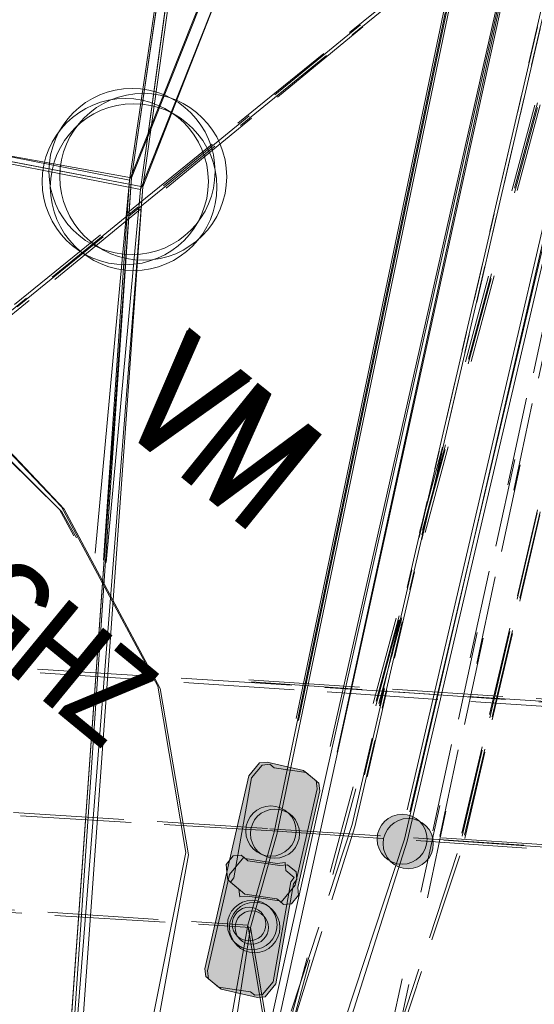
# Model space of a CAD drawing. Header units: metres. Extents: x -740 to 758, y -633 to 854.
# Tile 460 of 656: x -36.84 to -34.91, y -262.3 to -258.6. Entities that reach past the tile are written whole.
import ezdxf

# ---------------------------------------------------------------- set-up
doc = ezdxf.new("R2010")
doc.units = ezdxf.units.M
doc.header["$MEASUREMENT"] = 0
for name, pattern in [('333_125', [0.4576, 0.3328, -0.1248]), ('333_333', [0.6656, 0.3328, -0.3328]), ('416_125', [0.5408, 0.416, -0.1248])]:
    doc.linetypes.add(name, pattern=pattern)
for name, color, linetype in [('Grundkarte.LOVION', 7, 'Continuous'), ('Strom.LOVION', 7, 'Continuous'), ('StromBemass.LOVION', 7, 'Continuous'), ('Telko.LOVION', 7, 'Continuous')]:
    doc.layers.add(name, color=color, linetype=linetype)
doc.styles.add('ERSTELLTER_STIL_1', font='arial.ttf')

msp = doc.modelspace()

# ---------------------------------------------------------------- hatches: boundary and pattern name
at = {"layer": 'Strom.LOVION', "linetype": 'Continuous', "lineweight": 13}
for points in [[(-35.8066, -261.8513), (-35.7238, -261.4885), (-35.7267, -261.4592), (-35.7749, -261.4196), (-35.9109, -261.3886), (-35.9402, -261.3914), (-35.9798, -261.4396), (-36.0626, -261.8024), (-36.0597, -261.8317), (-35.9954, -261.8845), (-35.8755, -261.9023), (-35.8594, -261.9155)], [(-35.7967, -261.8594), (-35.7139, -261.4966), (-35.7168, -261.4674), (-35.765, -261.4277), (-35.885, -261.4099), (-35.901, -261.3967), (-35.9303, -261.3996), (-35.9699, -261.4478), (-36.0366, -261.8237), (-36.0498, -261.8398), (-36.0177, -261.8662), (-36.0148, -261.8955), (-35.9855, -261.8926), (-35.8656, -261.9105), (-35.8495, -261.9237), (-35.8202, -261.9208), (-35.7938, -261.8887)], [(-36.0626, -261.8024), (-36.1453, -262.1652), (-36.1425, -262.1944), (-36.0942, -262.2341), (-35.9743, -262.2519), (-35.9582, -262.2651), (-35.9289, -262.2622), (-35.8893, -262.214), (-35.8226, -261.8381), (-35.8094, -261.822), (-35.8416, -261.7956), (-35.8444, -261.7663), (-35.8737, -261.7692), (-35.9937, -261.7513), (-36.0097, -261.7381), (-36.039, -261.741), (-36.0654, -261.7731)], [(-36.0527, -261.8105), (-36.1354, -262.1733), (-36.1326, -262.2026), (-36.0844, -262.2422), (-35.9483, -262.2732), (-35.919, -262.2704), (-35.8794, -262.2222), (-35.8127, -261.8462), (-35.7995, -261.8301), (-35.8024, -261.8008), (-35.8345, -261.7744), (-35.8638, -261.7773), (-35.9838, -261.7595), (-35.9998, -261.7463)]]:
    msp.add_hatch(color=7, dxfattribs=at).paths.add_polyline_path(points)
at = {"layer": 'StromBemass.LOVION', "linetype": 'Continuous', "lineweight": 13}
for points in [[(-35.8245, -261.7077), (-35.8176, -261.6981), (-35.8119, -261.6877), (-35.8076, -261.6766), (-35.8046, -261.6651), (-35.8032, -261.6533), (-35.8032, -261.6414), (-35.8048, -261.6297), (-35.8077, -261.6182), (-35.8121, -261.6072), (-35.8179, -261.5968), (-35.8249, -261.5872), (-35.8331, -261.5786), (-35.8422, -261.571), (-35.8523, -261.5647), (-35.863, -261.5597), (-35.8743, -261.556), (-35.886, -261.5539), (-35.8979, -261.5531), (-35.9097, -261.5539), (-35.9214, -261.5562), (-35.9326, -261.5599), (-35.9434, -261.565), (-35.9534, -261.5714), (-35.9625, -261.579), (-35.9706, -261.5877), (-35.9775, -261.5973), (-35.9832, -261.6077), (-35.9875, -261.6188), (-35.9905, -261.6303), (-35.9919, -261.642), (-35.9919, -261.6539), (-35.9904, -261.6657), (-35.9874, -261.6772), (-35.983, -261.6882), (-35.9772, -261.6986), (-35.9702, -261.7082), (-35.962, -261.7168), (-35.9529, -261.7243), (-35.9428, -261.7307), (-35.9321, -261.7357), (-35.9208, -261.7393), (-35.9091, -261.7415), (-35.8972, -261.7422), (-35.8854, -261.7414), (-35.8737, -261.7392), (-35.8625, -261.7355), (-35.8517, -261.7304), (-35.8417, -261.724), (-35.8326, -261.7164)], [(-35.8245, -261.7077), (-35.8176, -261.6981), (-35.8119, -261.6877), (-35.8076, -261.6766), (-35.8046, -261.6651), (-35.8032, -261.6533), (-35.8032, -261.6414), (-35.8048, -261.6297), (-35.8077, -261.6182), (-35.8121, -261.6072), (-35.8179, -261.5968), (-35.8249, -261.5872), (-35.8331, -261.5786), (-35.8422, -261.571), (-35.8523, -261.5647), (-35.863, -261.5597), (-35.8743, -261.556), (-35.886, -261.5539), (-35.8979, -261.5531), (-35.9097, -261.5539), (-35.9214, -261.5562), (-35.9326, -261.5599), (-35.9434, -261.565), (-35.9534, -261.5714), (-35.9625, -261.579), (-35.9706, -261.5877), (-35.9775, -261.5973), (-35.9832, -261.6077), (-35.9875, -261.6188), (-35.9905, -261.6303), (-35.9919, -261.642), (-35.9919, -261.6539), (-35.9904, -261.6657), (-35.9874, -261.6772), (-35.983, -261.6882), (-35.9772, -261.6986), (-35.9702, -261.7082), (-35.962, -261.7168), (-35.9529, -261.7243), (-35.9428, -261.7307), (-35.9321, -261.7357), (-35.9208, -261.7393), (-35.9091, -261.7415), (-35.8972, -261.7422), (-35.8854, -261.7414), (-35.8737, -261.7392), (-35.8625, -261.7355), (-35.8517, -261.7304), (-35.8417, -261.724), (-35.8326, -261.7164)], [(-35.8107, -261.7163), (-35.8039, -261.7068), (-35.7983, -261.6967), (-35.7941, -261.6859), (-35.7913, -261.6746), (-35.7898, -261.6631), (-35.7899, -261.6515), (-35.7914, -261.64), (-35.7943, -261.6287), (-35.7986, -261.618), (-35.8042, -261.6078), (-35.8111, -261.5984), (-35.819, -261.59), (-35.828, -261.5826), (-35.8378, -261.5765), (-35.8483, -261.5716), (-35.8594, -261.568), (-35.8708, -261.5659), (-35.8824, -261.5652), (-35.894, -261.5659), (-35.9053, -261.5681), (-35.9164, -261.5718), (-35.9269, -261.5767), (-35.9366, -261.583), (-35.9456, -261.5904), (-35.9535, -261.5989), (-35.9603, -261.6083), (-35.9658, -261.6185), (-35.9701, -261.6293), (-35.9729, -261.6406), (-35.9743, -261.6521), (-35.9743, -261.6637), (-35.9728, -261.6752), (-35.9699, -261.6864), (-35.9656, -261.6972), (-35.9599, -261.7073), (-35.9531, -261.7167), (-35.9451, -261.7251), (-35.9362, -261.7325), (-35.9263, -261.7387), (-35.9158, -261.7436), (-35.9048, -261.7472), (-35.8934, -261.7493), (-35.8818, -261.75), (-35.8702, -261.7492), (-35.8588, -261.747), (-35.8478, -261.7434), (-35.8373, -261.7384), (-35.8275, -261.7322), (-35.8186, -261.7247)], [(-35.8107, -261.7163), (-35.8039, -261.7068), (-35.7983, -261.6967), (-35.7941, -261.6859), (-35.7913, -261.6746), (-35.7898, -261.6631), (-35.7899, -261.6515), (-35.7914, -261.64), (-35.7943, -261.6287), (-35.7986, -261.618), (-35.8042, -261.6078), (-35.8111, -261.5984), (-35.819, -261.59), (-35.828, -261.5826), (-35.8378, -261.5765), (-35.8483, -261.5716), (-35.8594, -261.568), (-35.8708, -261.5659), (-35.8824, -261.5652), (-35.894, -261.5659), (-35.9053, -261.5681), (-35.9164, -261.5718), (-35.9269, -261.5767), (-35.9366, -261.583), (-35.9456, -261.5904), (-35.9535, -261.5989), (-35.9603, -261.6083), (-35.9658, -261.6185), (-35.9701, -261.6293), (-35.9729, -261.6406), (-35.9743, -261.6521), (-35.9743, -261.6637), (-35.9728, -261.6752), (-35.9699, -261.6864), (-35.9656, -261.6972), (-35.9599, -261.7073), (-35.9531, -261.7167), (-35.9451, -261.7251), (-35.9362, -261.7325), (-35.9263, -261.7387), (-35.9158, -261.7436), (-35.9048, -261.7472), (-35.8934, -261.7493), (-35.8818, -261.75), (-35.8702, -261.7492), (-35.8588, -261.747), (-35.8478, -261.7434), (-35.8373, -261.7384), (-35.8275, -261.7322), (-35.8186, -261.7247)], [(-35.3318, -261.7382), (-35.3249, -261.7286), (-35.3192, -261.7182), (-35.3149, -261.7073), (-35.312, -261.6958), (-35.3106, -261.6841), (-35.3106, -261.6723), (-35.3121, -261.6606), (-35.3151, -261.6492), (-35.3195, -261.6383), (-35.3252, -261.628), (-35.3322, -261.6184), (-35.3403, -261.6099), (-35.3494, -261.6024), (-35.3594, -261.5961), (-35.37, -261.5911), (-35.3813, -261.5875), (-35.3929, -261.5853), (-35.4046, -261.5846), (-35.4164, -261.5854), (-35.428, -261.5877), (-35.4392, -261.5913), (-35.4498, -261.5964), (-35.4598, -261.6027), (-35.4688, -261.6103), (-35.4769, -261.6189), (-35.4838, -261.6285), (-35.4894, -261.6388), (-35.4937, -261.6498), (-35.4966, -261.6612), (-35.4981, -261.6729), (-35.498, -261.6847), (-35.4965, -261.6964), (-35.4935, -261.7078), (-35.4892, -261.7188), (-35.4835, -261.7291), (-35.4765, -261.7386), (-35.4684, -261.7472), (-35.4593, -261.7547), (-35.4493, -261.761), (-35.4386, -261.766), (-35.4274, -261.7696), (-35.4158, -261.7717), (-35.404, -261.7724), (-35.3923, -261.7717), (-35.3807, -261.7694), (-35.3695, -261.7657), (-35.3588, -261.7607), (-35.3489, -261.7543), (-35.3398, -261.7468)], [(-35.3318, -261.7382), (-35.3249, -261.7286), (-35.3192, -261.7182), (-35.3149, -261.7073), (-35.312, -261.6958), (-35.3106, -261.6841), (-35.3106, -261.6723), (-35.3121, -261.6606), (-35.3151, -261.6492), (-35.3195, -261.6383), (-35.3252, -261.628), (-35.3322, -261.6184), (-35.3403, -261.6099), (-35.3494, -261.6024), (-35.3594, -261.5961), (-35.37, -261.5911), (-35.3813, -261.5875), (-35.3929, -261.5853), (-35.4046, -261.5846), (-35.4164, -261.5854), (-35.428, -261.5877), (-35.4392, -261.5913), (-35.4498, -261.5964), (-35.4598, -261.6027), (-35.4688, -261.6103), (-35.4769, -261.6189), (-35.4838, -261.6285), (-35.4894, -261.6388), (-35.4937, -261.6498), (-35.4966, -261.6612), (-35.4981, -261.6729), (-35.498, -261.6847), (-35.4965, -261.6964), (-35.4935, -261.7078), (-35.4892, -261.7188), (-35.4835, -261.7291), (-35.4765, -261.7386), (-35.4684, -261.7472), (-35.4593, -261.7547), (-35.4493, -261.761), (-35.4386, -261.766), (-35.4274, -261.7696), (-35.4158, -261.7717), (-35.404, -261.7724), (-35.3923, -261.7717), (-35.3807, -261.7694), (-35.3695, -261.7657), (-35.3588, -261.7607), (-35.3489, -261.7543), (-35.3398, -261.7468)], [(-35.3084, -261.755), (-35.3014, -261.7454), (-35.2957, -261.7349), (-35.2914, -261.7239), (-35.2885, -261.7124), (-35.287, -261.7006), (-35.2871, -261.6887), (-35.2886, -261.677), (-35.2916, -261.6655), (-35.296, -261.6544), (-35.3017, -261.6441), (-35.3087, -261.6345), (-35.3169, -261.6259), (-35.3261, -261.6183), (-35.3361, -261.612), (-35.3469, -261.607), (-35.3582, -261.6033), (-35.3698, -261.6011), (-35.3817, -261.6004), (-35.3935, -261.6012), (-35.4052, -261.6035), (-35.4165, -261.6072), (-35.4272, -261.6123), (-35.4372, -261.6187), (-35.4463, -261.6263), (-35.4544, -261.635), (-35.4614, -261.6446), (-35.467, -261.655), (-35.4714, -261.666), (-35.4743, -261.6776), (-35.4757, -261.6893), (-35.4757, -261.7012), (-35.4742, -261.713), (-35.4712, -261.7245), (-35.4668, -261.7355), (-35.461, -261.7459), (-35.454, -261.7555), (-35.4459, -261.7641), (-35.4367, -261.7716), (-35.4267, -261.778), (-35.4159, -261.783), (-35.4046, -261.7866), (-35.3929, -261.7888), (-35.3811, -261.7895), (-35.3692, -261.7887), (-35.3576, -261.7865), (-35.3463, -261.7828), (-35.3356, -261.7777), (-35.3256, -261.7713), (-35.3165, -261.7637)], [(-35.3084, -261.755), (-35.3014, -261.7454), (-35.2957, -261.7349), (-35.2914, -261.7239), (-35.2885, -261.7124), (-35.287, -261.7006), (-35.2871, -261.6887), (-35.2886, -261.677), (-35.2916, -261.6655), (-35.296, -261.6544), (-35.3017, -261.6441), (-35.3087, -261.6345), (-35.3169, -261.6259), (-35.3261, -261.6183), (-35.3361, -261.612), (-35.3469, -261.607), (-35.3582, -261.6033), (-35.3698, -261.6011), (-35.3817, -261.6004), (-35.3935, -261.6012), (-35.4052, -261.6035), (-35.4165, -261.6072), (-35.4272, -261.6123), (-35.4372, -261.6187), (-35.4463, -261.6263), (-35.4544, -261.635), (-35.4614, -261.6446), (-35.467, -261.655), (-35.4714, -261.666), (-35.4743, -261.6776), (-35.4757, -261.6893), (-35.4757, -261.7012), (-35.4742, -261.713), (-35.4712, -261.7245), (-35.4668, -261.7355), (-35.461, -261.7459), (-35.454, -261.7555), (-35.4459, -261.7641), (-35.4367, -261.7716), (-35.4267, -261.778), (-35.4159, -261.783), (-35.4046, -261.7866), (-35.3929, -261.7888), (-35.3811, -261.7895), (-35.3692, -261.7887), (-35.3576, -261.7865), (-35.3463, -261.7828), (-35.3356, -261.7777), (-35.3256, -261.7713), (-35.3165, -261.7637)], [(-35.8956, -262.0601), (-35.8887, -262.0506), (-35.8831, -262.0403), (-35.8788, -262.0294), (-35.876, -262.018), (-35.8745, -262.0064), (-35.8746, -261.9947), (-35.8761, -261.9831), (-35.879, -261.9717), (-35.8834, -261.9609), (-35.8891, -261.9506), (-35.896, -261.9412), (-35.904, -261.9327), (-35.9131, -261.9252), (-35.923, -261.919), (-35.9336, -261.914), (-35.9447, -261.9104), (-35.9562, -261.9083), (-35.9679, -261.9076), (-35.9796, -261.9084), (-35.9911, -261.9106), (-36.0022, -261.9142), (-36.0128, -261.9193), (-36.0227, -261.9256), (-36.0317, -261.9331), (-36.0397, -261.9416), (-36.0465, -261.9511), (-36.0521, -261.9614), (-36.0564, -261.9723), (-36.0593, -261.9837), (-36.0607, -261.9953), (-36.0607, -262.007), (-36.0592, -262.0186), (-36.0562, -262.03), (-36.0519, -262.0408), (-36.0462, -262.0511), (-36.0393, -262.0605), (-36.0313, -262.069), (-36.0222, -262.0765), (-36.0123, -262.0827), (-36.0017, -262.0877), (-35.9905, -262.0913), (-35.979, -262.0934), (-35.9673, -262.0941), (-35.9556, -262.0933), (-35.9442, -262.0911), (-35.933, -262.0875), (-35.9224, -262.0824), (-35.9126, -262.0761), (-35.9036, -262.0686)], [(-35.8853, -262.0704), (-35.8783, -262.0607), (-35.8726, -262.0503), (-35.8683, -262.0392), (-35.8654, -262.0277), (-35.8639, -262.0159), (-35.864, -262.004), (-35.8655, -261.9922), (-35.8685, -261.9807), (-35.8729, -261.9696), (-35.8787, -261.9592), (-35.8857, -261.9496), (-35.8939, -261.941), (-35.903, -261.9334), (-35.9131, -261.9271), (-35.9239, -261.9221), (-35.9352, -261.9184), (-35.9469, -261.9162), (-35.9588, -261.9155), (-35.9706, -261.9163), (-35.9823, -261.9186), (-35.9936, -261.9223), (-36.0044, -261.9274), (-36.0144, -261.9338), (-36.0235, -261.9414), (-36.0316, -261.9501), (-36.0386, -261.9597), (-36.0443, -261.9702), (-36.0486, -261.9812), (-36.0515, -261.9928), (-36.053, -262.0046), (-36.053, -262.0165), (-36.0514, -262.0283), (-36.0484, -262.0398), (-36.044, -262.0508), (-36.0383, -262.0612), (-36.0312, -262.0708), (-36.0231, -262.0795), (-36.0139, -262.087), (-36.0038, -262.0934), (-35.993, -262.0984), (-35.9817, -262.102), (-35.97, -262.1042), (-35.9582, -262.1049), (-35.9463, -262.1041), (-35.9346, -262.1019), (-35.9233, -262.0982), (-35.9126, -262.0931), (-35.9026, -262.0867), (-35.8934, -262.0791)], [(-35.9304, -262.0378), (-35.9258, -262.0313), (-35.922, -262.0243), (-35.9191, -262.0169), (-35.9171, -262.0092), (-35.9161, -262.0013), (-35.9161, -261.9933), (-35.9172, -261.9854), (-35.9192, -261.9777), (-35.9221, -261.9703), (-35.926, -261.9633), (-35.9307, -261.9569), (-35.9362, -261.9511), (-35.9423, -261.946), (-35.9491, -261.9418), (-35.9563, -261.9384), (-35.9639, -261.936), (-35.9717, -261.9345), (-35.9797, -261.934), (-35.9876, -261.9346), (-35.9954, -261.9361), (-36.003, -261.9386), (-36.0102, -261.942), (-36.0169, -261.9463), (-36.023, -261.9514), (-36.0285, -261.9572), (-36.0331, -261.9637), (-36.0369, -261.9706), (-36.0398, -261.9781), (-36.0418, -261.9858), (-36.0428, -261.9937), (-36.0427, -262.0017), (-36.0417, -262.0096), (-36.0397, -262.0173), (-36.0368, -262.0247), (-36.0329, -262.0316), (-36.0282, -262.0381), (-36.0227, -262.0439), (-36.0166, -262.0489), (-36.0098, -262.0532), (-36.0026, -262.0565), (-35.995, -262.059), (-35.9872, -262.0604), (-35.9792, -262.0609), (-35.9713, -262.0604), (-35.9635, -262.0589), (-35.9559, -262.0564), (-35.9487, -262.053), (-35.942, -262.0487), (-35.9359, -262.0436)], [(-35.9212, -262.0501), (-35.9166, -262.0437), (-35.9128, -262.0369), (-35.91, -262.0296), (-35.9081, -262.0219), (-35.9071, -262.0142), (-35.9071, -262.0063), (-35.9081, -261.9985), (-35.9101, -261.9909), (-35.913, -261.9836), (-35.9168, -261.9768), (-35.9214, -261.9704), (-35.9268, -261.9647), (-35.9329, -261.9598), (-35.9395, -261.9556), (-35.9467, -261.9523), (-35.9541, -261.9499), (-35.9618, -261.9484), (-35.9697, -261.9479), (-35.9775, -261.9485), (-35.9852, -261.95), (-35.9927, -261.9524), (-35.9998, -261.9558), (-36.0064, -261.96), (-36.0124, -261.965), (-36.0177, -261.9708), (-36.0223, -261.9771), (-36.0261, -261.984), (-36.029, -261.9913), (-36.0309, -261.9989), (-36.0318, -262.0067), (-36.0318, -262.0146), (-36.0308, -262.0223), (-36.0288, -262.0299), (-36.0259, -262.0372), (-36.0221, -262.0441), (-36.0175, -262.0504), (-36.0121, -262.0561), (-36.006, -262.0611), (-35.9994, -262.0653), (-35.9923, -262.0686), (-35.9848, -262.071), (-35.9771, -262.0725), (-35.9693, -262.0729), (-35.9614, -262.0724), (-35.9537, -262.0709), (-35.9463, -262.0685), (-35.9392, -262.0651), (-35.9326, -262.0609), (-35.9265, -262.0558)]]:
    msp.add_hatch(color=7, dxfattribs=at).paths.add_polyline_path(points)

# ---------------------------------------------------------------- linework, layer by layer
at = {"layer": 'Grundkarte.LOVION', "color": 8, "linetype": 'Continuous', "lineweight": 18}
for points in [[(-36.5163, -260.6384), (-36.3873, -259.2367), (-35.474, -252.5564), (-35.2614, -251.708), (-34.6512, -249.7864), (-34.2101, -248.8566), (-32.3929, -245.0731), (-30.9156, -241.441), (-27.5488, -234.4618), (-27.2169, -233.9269), (-26.3267, -232.4507), (-24.8198, -230.0276), (-19.1497, -221.8182), (-18.8064, -221.4004), (-15.7723, -217.9709), (-15.2704, -217.3602), (-11.6566, -213.8149), (-8.0991, -210.6001), (-1.4793, -205.756), (9.3087, -198.1989), (10.7187, -197.2039), (28.3079, -184.8441), (36.5777, -179.0406)], [(-36.5163, -260.6384), (-36.3873, -259.2367), (-26.3535, -233.9902), (-24.8198, -230.0276), (-18.0236, -222.1515), (-8.0991, -210.6001), (36.1815, -179.5227)], [(-54.9752, -245.3598), (-53.3854, -246.5049), (-51.6372, -247.457), (-49.8212, -248.1957), (-47.6974, -248.7565), (-43.0079, -249.8645), (-41.6352, -251.2081), (-40.7547, -251.4471), (-40.495, -250.4759), (-36.1683, -251.5011), (-35.6276, -251.8916), (-35.474, -252.5564), (-36.3873, -259.2367), (-38.7981, -258.763), (-36.3873, -259.2367), (-36.5163, -260.6384)], [(-64.4223, -253.8407), (-36.3792, -259.2268), (-37.0556, -268.6326), (-36.3792, -259.2268), (-33.7771, -252.5883), (-36.3792, -259.2268), (-35.4394, -252.5144), (-35.1912, -251.4261), (-35.4394, -252.5144), (-35.5931, -251.8496), (-36.1601, -251.4913), (-40.4869, -250.466), (-40.7202, -251.4051), (-41.6271, -251.1982), (-42.9734, -249.8225), (-47.6893, -248.7467)], [(-37.0556, -268.6326), (-36.3792, -259.2268), (-35.4394, -252.5144), (-35.1912, -251.4261)], [(-36.5583, -260.6038), (-36.4293, -259.2021), (-33.439, -251.6981)], [(-33.439, -251.6981), (-36.4293, -259.2021), (-35.737, -254.4941)], [(-33.787, -252.5802), (-36.4212, -259.1922), (-35.7288, -254.4843), (-36.4212, -259.1922), (-39.189, -258.6944), (-36.4212, -259.1922), (-37.6715, -276.6342), (-40.8584, -276.3842), (-51.6923, -275.611), (-53.0298, -275.5349)], [(-38.8905, -293.1865), (-37.6715, -276.6342), (-36.4212, -259.1922), (-33.787, -252.5802)], [(-16.9143, -266.4473), (-16.979, -267.9019), (-20.5424, -314.8895), (-39.045, -295.5365), (-38.8905, -293.1865), (-37.6715, -276.6342), (-36.4212, -259.1922), (-35.7288, -254.4843)], [(-35.737, -254.4941), (-36.4293, -259.2021), (-38.8401, -258.7285)], [(-36.5583, -260.6038), (-36.4293, -259.2021), (-35.737, -254.4941)], [(-38.8401, -258.7285), (-36.4293, -259.2021), (-36.5583, -260.6038)]]:
    msp.add_lwpolyline(points, dxfattribs=at)
at = {"layer": 'Grundkarte.LOVION', "color": 253, "linetype": 'Continuous', "lineweight": 18}
msp.add_lwpolyline([(-61.1616, -231.2663), (-61.1031, -231.2606), (-60.1169, -231.3711), (-60.1262, -231.5788), (-60.307, -233.961), (-60.2031, -235.9311), (-59.422, -238.7808), (-58.0669, -241.4561), (-56.8297, -243.2267), (-54.967, -245.3499), (-53.3773, -246.495), (-51.6291, -247.4472), (-49.7866, -248.1537), (-47.6893, -248.7467), (-42.9734, -249.8225), (-41.6271, -251.1982), (-40.7202, -251.4051), (-40.4869, -250.466), (-36.1601, -251.4913), (-35.5931, -251.8496), (-35.4394, -252.5144), (-36.3792, -259.2268), (-64.4223, -253.8407), (-63.3642, -246.5256)], close=True, dxfattribs=at)
at = {"layer": 'Grundkarte.LOVION', "color": 8, "linetype": 'Continuous', "lineweight": 18}
for points in [[(-61.1616, -231.2663), (-61.1031, -231.2606), (-60.1169, -231.3711), (-60.1262, -231.5788), (-60.307, -233.961), (-60.2031, -235.9311), (-59.422, -238.7808), (-58.0669, -241.4561), (-56.8297, -243.2267), (-54.967, -245.3499), (-53.3773, -246.495), (-51.6291, -247.4472), (-49.7866, -248.1537), (-47.6893, -248.7467), (-42.9734, -249.8225), (-41.6271, -251.1982), (-40.7202, -251.4051), (-40.4869, -250.466), (-36.1601, -251.4913), (-35.5931, -251.8496), (-35.4394, -252.5144), (-36.3792, -259.2268), (-64.4223, -253.8407), (-63.3642, -246.5256)], [(-36.3873, -259.2367), (-35.474, -252.5564), (-35.2614, -251.708), (-34.6512, -249.7864), (-34.2101, -248.8566), (-32.3929, -245.0731), (-30.9156, -241.441), (-27.5488, -234.4618), (-27.2169, -233.9269), (-26.3535, -233.9902)]]:
    msp.add_lwpolyline(points, close=True, dxfattribs=at)
at = {"layer": 'Grundkarte.LOVION', "color": 253, "linetype": 'Continuous', "lineweight": 18}
for points in [[(-54.9752, -245.3598), (-53.3854, -246.5049), (-51.6372, -247.457), (-49.8212, -248.1957), (-47.6974, -248.7565), (-43.0079, -249.8645), (-41.6352, -251.2081), (-40.7547, -251.4471), (-40.495, -250.4759), (-36.1683, -251.5011), (-35.6276, -251.8916), (-35.474, -252.5564), (-36.3873, -259.2367), (-38.7981, -258.763), (-36.3873, -259.2367), (-36.5163, -260.6384)], [(-43.3156, -276.2494), (-51.6825, -275.6192), (-55.045, -275.3864), (-70.5847, -274.2457), (-69.3903, -259.5578), (-68.8811, -252.9762), (-64.4223, -253.8407), (-36.3792, -259.2268), (-37.0556, -268.6326)], [(-80.383, -264.4158), (-77.3401, -262.2858), (-73.6188, -260.4441), (-64.4298, -255.8808), (-64.4223, -253.8407), (-56.9822, -255.2709), (-36.3792, -259.2268), (-36.6292, -262.4137), (-39.9275, -262.2337), (-57.6772, -261.1613), (-62.2359, -260.4839), (-65.3229, -260.0468), (-72.0858, -263.4272), (-73.746, -263.6782), (-75.7173, -264.3734), (-77.7891, -266.7631), (-75.966, -266.969), (-76.3203, -269.6933), (-77.4356, -280.3538), (-71.9986, -280.9453), (-72.2759, -283.2482), (-66.7305, -286.4596), (-53.0095, -288.0442)], [(-35.7288, -254.4843), (-36.4212, -259.1922), (-39.189, -258.6944), (-36.4212, -259.1922), (-37.6715, -276.6342), (-40.8584, -276.3842), (-51.6923, -275.611), (-53.0298, -275.5349)], [(-35.737, -254.4941), (-36.4293, -259.2021), (-38.8401, -258.7285), (-36.4293, -259.2021), (-36.5583, -260.6038)], [(-39.189, -258.6944), (-36.4212, -259.1922), (-36.639, -262.4056), (-39.9695, -262.1992), (-41.9889, -262.1011)], [(-38.8401, -258.7285), (-36.4293, -259.2021), (-36.5262, -260.6303)], [(-38.7981, -258.763), (-36.3873, -259.2367), (-36.5163, -260.6384)]]:
    msp.add_lwpolyline(points, dxfattribs=at)
at = {"layer": 'Grundkarte.LOVION', "color": 9, "linetype": 'Continuous', "lineweight": 18}
for centre, radius in [((-36.4195, -259.169), 0.3122), ((-36.3771, -259.1888), 0.3137), ((-36.4448, -259.207), 0.3123), ((-36.4134, -259.2276), 0.3132)]:
    msp.add_circle(centre, radius, dxfattribs=at)
at = {"layer": 'Strom.LOVION', "color": 150, "linetype": 'Continuous', "lineweight": 18}
for points in [[(-32.2097, -248.9122), (-34.3436, -254.2931), (-35.7931, -261.2327)], [(-33.2145, -251.4249), (-34.3535, -254.285), (-35.803, -261.2246)], [(-33.6934, -252.6301), (-34.3454, -254.2751), (-35.8851, -261.6521)], [(-35.0169, -265.3003), (-36.3119, -265.2053), (-36.2842, -264.5819), (-36.192, -263.2576), (-36.0914, -262.7749), (-35.9741, -262.0097), (-35.8753, -261.6602), (-34.3355, -254.2832), (-33.6835, -252.6382)], [(-35.0268, -265.2922), (-36.3218, -265.1971), (-36.2941, -264.5737), (-36.2179, -263.2363), (-36.1173, -262.7536), (-35.984, -262.0016), (-35.8851, -261.6521)], [(-35.984, -262.0016), (-35.8785, -262.6268), (-35.8596, -262.6692), (-35.8378, -262.741), (-35.7224, -262.8627), (-34.5595, -263.1185), (-34.4248, -263.7408)], [(-35.9741, -262.0097), (-35.8686, -262.6349), (-35.8497, -262.6774), (-35.8279, -262.7491), (-35.7126, -262.8709), (-34.5496, -263.1266), (-34.4149, -263.7489)]]:
    msp.add_lwpolyline(points, dxfattribs=at)
at = {"layer": 'Strom.LOVION', "color": 1, "linetype": 'Continuous', "lineweight": 18}
for points in [[(-31.7812, -254.2017), (-33.5554, -253.7397), (-35.3949, -261.678), (-35.9194, -263.2662), (-36.0169, -264.99), (-36.2188, -270.9357), (-36.3249, -272.5716), (-36.7793, -278.2021)], [(-31.7552, -254.2231), (-33.5294, -253.7611), (-35.385, -261.6862), (-35.8935, -263.2875), (-36.007, -264.9981), (-36.1018, -267.5049)], [(-35.3852, -261.5679), (-33.5635, -253.7496), (-19.1507, -257.5719), (-17.8575, -257.8001), (-17.3387, -258.1188), (-16.9158, -258.8164), (-16.5057, -259.9881), (-16.2034, -262.9289), (-16.4616, -264.5206), (-16.2533, -266.9534), (-17.3236, -270.5161), (-17.7091, -276.0955)], [(-35.3753, -261.5761), (-33.5375, -253.771), (-26.3765, -255.6717)]]:
    msp.add_lwpolyline(points, dxfattribs=at)
at = {"layer": 'Strom.LOVION', "color": 7, "linetype": '333_125', "lineweight": 13}
for points in [[(-35.722, -263.3208), (-36.1037, -263.1956), (-35.5924, -261.6234), (-34.0528, -255.0002), (-33.6447, -255.0933), (-35.1975, -261.7326)], [(-35.7121, -263.3289), (-36.0777, -263.2169), (-35.5825, -261.6316), (-34.0429, -255.0083), (-33.6348, -255.1014), (-35.1876, -261.7407)]]:
    msp.add_lwpolyline(points, close=True, dxfattribs=at)
for points in [[(-35.5459, -261.4359), (-34.0609, -255.0101), (-33.6528, -255.1032), (-35.1924, -261.7264)], [(-35.536, -261.444), (-34.0511, -255.0182), (-33.6429, -255.1113), (-35.1825, -261.7346)]]:
    msp.add_lwpolyline(points, dxfattribs=at)
at = {"layer": 'Strom.LOVION', "color": 9, "linetype": '333_333', "lineweight": 18}
for points in [[(-35.4744, -262.5281), (-33.8554, -255.0548), (-35.84, -262.4161)], [(-35.4484, -262.5495), (-33.8455, -255.0629), (-35.8301, -262.4242)], [(-35.2888, -261.6472), (-33.8635, -255.0646), (-35.5781, -261.4095)], [(-35.2629, -261.6685), (-33.8536, -255.0728), (-35.5682, -261.4176)]]:
    msp.add_lwpolyline(points, dxfattribs=at)
at = {"layer": 'Strom.LOVION', "color": 5, "linetype": 'Continuous', "lineweight": 18}
for points in [[(-36.536, -263.971), (-36.4933, -263.1984), (-36.3899, -262.745), (-36.2076, -261.737), (-36.3131, -261.1119), (-36.6746, -260.4379), (-37.1359, -259.951), (-37.6955, -259.518), (-38.2993, -259.2372), (-38.9738, -259.1405), (-39.7096, -259.0204), (-57.4094, -257.8544)], [(-36.562, -263.9497), (-36.5032, -263.1903), (-36.4158, -262.7236), (-36.2175, -261.7289), (-36.323, -261.1038), (-36.6844, -260.4298), (-37.1619, -259.9296), (-37.7054, -259.5099), (-38.3092, -259.229), (-38.9836, -259.1324), (-39.4928, -259.064)], [(-36.6386, -260.5378), (-36.6926, -260.4396), (-37.1832, -259.9556), (-37.7135, -259.5198), (-38.1491, -259.2964)], [(-36.6287, -260.5459), (-36.6827, -260.4478), (-37.1573, -259.9769), (-37.7036, -259.5279), (-38.1393, -259.3045)]]:
    msp.add_lwpolyline(points, dxfattribs=at)
at = {"layer": 'Strom.LOVION', "color": 7, "linetype": 'Continuous', "lineweight": 13}
for points in [[(-35.8066, -261.8513), (-35.8594, -261.9155), (-35.8755, -261.9023), (-35.9954, -261.8845), (-36.0597, -261.8317), (-36.0626, -261.8024), (-35.9798, -261.4396), (-35.9402, -261.3914), (-35.9109, -261.3886), (-35.7749, -261.4196), (-35.7267, -261.4592), (-35.7238, -261.4885)], [(-35.7967, -261.8594), (-35.7938, -261.8887), (-35.8202, -261.9208), (-35.8495, -261.9237), (-35.8656, -261.9105), (-35.9855, -261.8926), (-36.0148, -261.8955), (-36.0177, -261.8662), (-36.0498, -261.8398), (-36.0366, -261.8237), (-35.9699, -261.4478), (-35.9303, -261.3996), (-35.901, -261.3967), (-35.885, -261.4099), (-35.765, -261.4277), (-35.7168, -261.4674), (-35.7139, -261.4966)], [(-36.0626, -261.8024), (-36.0654, -261.7731), (-36.039, -261.741), (-36.0097, -261.7381), (-35.9937, -261.7513), (-35.8737, -261.7692), (-35.8444, -261.7663), (-35.8416, -261.7956), (-35.8094, -261.822), (-35.8226, -261.8381), (-35.8893, -262.214), (-35.9289, -262.2622), (-35.9582, -262.2651), (-35.9743, -262.2519), (-36.0942, -262.2341), (-36.1425, -262.1944), (-36.1453, -262.1652)], [(-36.0527, -261.8105), (-35.9998, -261.7463), (-35.9838, -261.7595), (-35.8638, -261.7773), (-35.8345, -261.7744), (-35.8024, -261.8008), (-35.7995, -261.8301), (-35.8127, -261.8462), (-35.8794, -262.2222), (-35.919, -262.2704), (-35.9483, -262.2732), (-36.0844, -262.2422), (-36.1326, -262.2026), (-36.1354, -262.1733)]]:
    msp.add_lwpolyline(points, close=True, dxfattribs=at)
at = {"layer": 'StromBemass.LOVION', "color": 7, "linetype": '416_125', "lineweight": 13}
for points in [[(-37.2814, -260.0095), (-34.0501, -257.3882), (-33.0092, -256.5476), (-25.7312, -250.5751), (-23.6098, -248.8455), (-21.8724, -247.4195), (-19.8594, -245.7892), (-19.5999, -245.5718), (-6.7653, -235.0659)], [(-37.2715, -260.0177), (-34.0402, -257.3964), (-32.9993, -256.5557), (-25.7053, -250.5964), (-23.5999, -248.8536), (-21.8625, -247.4276), (-19.8495, -245.7974), (-19.59, -245.5799), (-14.9922, -241.8201)], [(-39.9402, -262.1963), (-39.4344, -261.7774), (-39.0239, -261.4417), (-38.3934, -260.9367), (-34.0288, -257.3623), (-32.9878, -256.5216), (-30.9777, -254.8621)], [(-32.1398, -262.6841), (-39.9303, -262.2044), (-39.4084, -261.7987), (-38.9979, -261.463), (-38.3836, -260.9449), (-34.0189, -257.3704), (-32.9779, -256.5297), (-30.9678, -254.8702)], [(-39.8509, -260.8428), (-38.3934, -260.9367), (-22.3486, -261.9541)], [(-39.841, -260.8509), (-38.3836, -260.9449), (-31.1096, -261.4307)], [(-35.9798, -261.0793), (-20.393, -262.0972), (-16.7933, -262.3363)], [(-35.9699, -261.0874), (-31.1046, -261.4245)], [(-39.9004, -261.3944), (-39.0239, -261.4417), (-35.9012, -261.6389), (-21.6094, -262.5617)], [(-39.8744, -261.4157), (-38.9979, -261.463), (-35.8913, -261.647), (-31.5323, -261.9449)], [(-35.2567, -261.6736), (-20.3972, -262.6591), (-16.3526, -262.9139)], [(-35.2468, -261.6817), (-31.5272, -261.9387)], [(-39.9114, -261.7354), (-39.4344, -261.7774), (-35.984, -262.0016)], [(-39.8854, -261.7567), (-39.4084, -261.7987), (-35.9741, -262.0097)]]:
    msp.add_lwpolyline(points, dxfattribs=at)
at = {"layer": 'StromBemass.LOVION', "color": 7, "linetype": 'Continuous', "lineweight": 13}
for centre, radius in [((-35.8976, -261.6477), 0.0945), ((-35.8976, -261.6477), 0.0945), ((-35.8821, -261.6576), 0.0924), ((-35.8821, -261.6576), 0.0924), ((-35.4043, -261.6785), 0.0939), ((-35.4043, -261.6785), 0.0939), ((-35.3814, -261.695), 0.0945), ((-35.3814, -261.695), 0.0945), ((-35.9676, -262.0008), 0.0933), ((-35.9585, -262.0102), 0.0947), ((-35.9794, -261.9975), 0.0634), ((-35.9695, -262.0104), 0.0625)]:
    msp.add_circle(centre, radius, dxfattribs=at)
at = {"layer": 'Telko.LOVION', "color": 1, "linetype": 'Continuous', "lineweight": 18}
for points in [[(34.5203, -181.5767), (31.9229, -183.4266), (31.5066, -183.7038), (31.0043, -183.8563), (3.3255, -203.0547), (-2.1684, -207.0203), (-8.112, -211.828), (-12.5229, -216.4414), (-19.9289, -224.7318), (-24.8026, -232.1687), (-26.8829, -236.436), (-30.8652, -246.4902), (-35.0364, -258.543), (-35.6485, -261.3516)], [(-32.1315, -250.1072), (-35.0463, -258.5349), (-35.6745, -261.3302)], [(-33.1631, -253.0659), (-35.0382, -258.525), (-36.0152, -262.8913), (-36.475, -271.6405), (-38.396, -298.5469), (-41.1633, -332.9693), (-42.9537, -361.0599), (-44.8834, -390.5976), (-47.2722, -421.9387), (-49.5907, -445.9874), (-49.5713, -446.488), (-49.6105, -446.9943), (-49.7551, -457.4564), (-51.0587, -463.9236), (-54.9122, -477.2606), (-55.7356, -480.3263), (-57.676, -485.5701), (-63.4068, -497.3912), (-63.42, -497.4073)], [(-33.1532, -253.0741), (-35.0283, -258.5331), (-35.9892, -262.9127), (-36.2471, -267.6816)]]:
    msp.add_lwpolyline(points, dxfattribs=at)

# ---------------------------------------------------------------- texts
at = {"layer": 'Strom.LOVION', "color": 7, "linetype": 'Continuous', "lineweight": 13, "attachment_point": 7, "style": 'ERSTELLTER_STIL_1'}
for s, insert, char_height, rotation in [('{\\A1;\\W0.71560x;VM}', (-36.4938, -260.1093), 0.444609, 321.0826), ('{\\A1;\\W0.71559x;VM}', (-36.4856, -260.0994), 0.444625, 321.08), ('{\\A1;\\W0.71565x;VM}', (-36.4839, -260.1174), 0.444588, 321.0805), ('{\\A1;\\W0.71560x;VM}', (-36.4757, -260.1076), 0.444609, 321.0826), ('{\\A1;\\W0.71555x;GHZ}', (-37.1213, -260.8632), 0.355715, 320.5841), ('{\\A1;\\W0.71562x;GHZ}', (-37.1115, -260.8714), 0.355678, 320.5853)]:
    msp.add_mtext(s, dxfattribs=dict(at, insert=insert, char_height=char_height, rotation=rotation))

doc.saveas('drawing.dxf')
